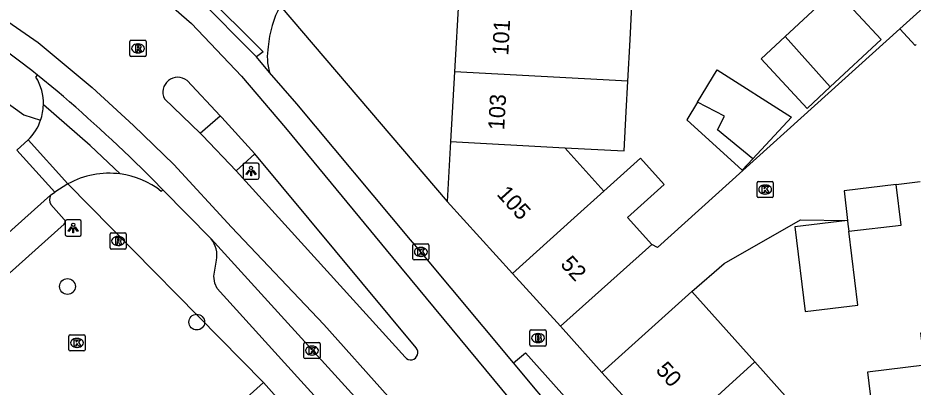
# Model space of a CAD drawing. Extents: x 162172 to 163187, y 382874 to 383684.
# Drawn here: x 162728 to 162783.5, y 383280.9 to 383303.8 of the extents above; entities that cross this region are included whole.
import ezdxf

# ---------------------------------------------------------------- set-up
doc = ezdxf.new("R2010")
doc.units = 0
for name, color, linetype in [('IMGEO_Boom', 7, 'Continuous'), ('IMGEO_Brandkraan', 7, 'Continuous'), ('IMGEO_Kolk', 7, 'Continuous'), ('IMGEO_Lichtpunt', 7, 'Continuous'), ('IMGEO_Pand', 7, 'Continuous'), ('IMGEO_Pand_nummerreeks', 7, 'Continuous'), ('IMGEO_Rijbaan_lokaal_gesloten', 7, 'Continuous'), ('IMGEO_Rijbaan_lokaal_open', 7, 'Continuous'), ('IMGEO_Rioolput', 7, 'Continuous'), ('IMGEO_Voetpad_gesloten', 7, 'Continuous'), ('IMGEO_Voetpad_open', 7, 'Continuous')]:
    doc.layers.add(name, color=color, linetype=linetype)

msp = doc.modelspace()

# ---------------------------------------------------------------- linework, layer by layer
at = {"layer": 'IMGEO_Boom'}
for centre in [(162731.09, 383287.133), (162739.107, 383284.925)]:
    msp.add_circle(centre, 0.489, dxfattribs=at)
at = {"layer": 'IMGEO_Brandkraan'}
for p, q in [((162759.771, 383283.511), (162759.771, 383284.363)), ((162759.846, 383284.437), (162760.698, 383284.437)), ((162760.772, 383284.363), (162760.772, 383283.511)), ((162760.259, 383284.217), (162760.284, 383284.217)), ((162760.698, 383283.437), (162759.846, 383283.437)), ((162760.282, 383283.657), (162760.257, 383283.657))]:
    msp.add_line(p, q, dxfattribs=at)
for points in [[(162759.771, 383283.511), (162759.771, 383284.363)], [(162759.846, 383284.437), (162760.698, 383284.437)], [(162760.772, 383284.363), (162760.772, 383283.511)], [(162760.119, 383284.137), (162760.119, 383283.737), (162760.332, 383283.737)], [(162760.35, 383284.137), (162760.119, 383284.137)], [(162760.298, 383284.056), (162760.244, 383284.056), (162760.244, 383283.98)], [(162760.244, 383283.98), (162760.297, 383283.98)], [(162760.306, 383283.904), (162760.244, 383283.904), (162760.244, 383283.823)], [(162760.244, 383283.823), (162760.306, 383283.823)], [(162760.698, 383283.437), (162759.846, 383283.437)]]:
    msp.add_lwpolyline(points, dxfattribs=at)
for centre, radius, start, end in [((162759.848, 383284.361), 0.0765, 91.552, 178.448), ((162759.848, 383284.361), 0.0765, 91.552, 178.448), ((162760.696, 383284.361), 0.0765, 1.552, 88.448), ((162760.696, 383284.361), 0.0765, 1.552, 88.448), ((162760.299, 383284.018), 0.0379, 267.8285, 90.9355), ((162760.307, 383283.863), 0.0404, 269.8759, 90.5077), ((162760.354, 383283.992), 0.145, 59.4692, 91.5367), ((162760.379, 383284.039), 0.0922, 285.5137, 58.1501), ((162760.384, 383283.847), 0.105, 301.3115, 78.989), ((162759.848, 383283.513), 0.0765, 181.552, 268.448), ((162759.848, 383283.513), 0.0765, 181.552, 268.448), ((162760.338, 383283.988), 0.251, 268.6676, 293.5347), ((162760.696, 383283.513), 0.0765, 271.552, 358.448), ((162760.696, 383283.513), 0.0765, 271.552, 358.448)]:
    msp.add_arc(centre, radius, start, end, dxfattribs=at)
for centre, major_axis, ratio, start_param, end_param in [((162760.258, 383283.937), (-0.387, 0.002), 0.722429, 4.712389, 7.853982), ((162760.283, 383283.937), (-0.39, 0.002), 0.717154, 1.570796, 4.712389)]:
    msp.add_ellipse(centre, major_axis=major_axis, ratio=ratio, start_param=start_param, end_param=end_param, dxfattribs=at)
at = {"layer": 'IMGEO_Kolk'}
for p, q in [((162773.858, 383292.717), (162773.858, 383293.569)), ((162773.933, 383293.643), (162774.785, 383293.643)), ((162774.346, 383293.423), (162774.371, 383293.423)), ((162774.859, 383293.569), (162774.859, 383292.717)), ((162774.369, 383292.863), (162774.344, 383292.863)), ((162774.785, 383292.643), (162773.933, 383292.643)), ((162752.506, 383288.85), (162752.506, 383289.702)), ((162752.581, 383289.776), (162753.433, 383289.776)), ((162752.994, 383289.556), (162753.019, 383289.556)), ((162753.507, 383289.702), (162753.507, 383288.85)), ((162753.017, 383288.996), (162752.992, 383288.996)), ((162753.433, 383288.776), (162752.581, 383288.776)), ((162731.183, 383283.209), (162731.183, 383284.061)), ((162731.258, 383284.135), (162732.11, 383284.135)), ((162731.671, 383283.915), (162731.696, 383283.915)), ((162732.184, 383284.061), (162732.184, 383283.209)), ((162731.694, 383283.355), (162731.669, 383283.355)), ((162745.755, 383282.734), (162745.755, 383283.586)), ((162745.83, 383283.66), (162746.682, 383283.66)), ((162746.243, 383283.44), (162746.268, 383283.44)), ((162746.756, 383283.586), (162746.756, 383282.734)), ((162732.11, 383283.135), (162731.258, 383283.135)), ((162746.266, 383282.88), (162746.241, 383282.88)), ((162746.682, 383282.66), (162745.83, 383282.66))]:
    msp.add_line(p, q, dxfattribs=at)
for points in [[(162773.858, 383292.717), (162773.858, 383293.569)], [(162773.933, 383293.643), (162774.785, 383293.643)], [(162774.179, 383293.343), (162774.302, 383293.343), (162774.302, 383293.192), (162774.432, 383293.343), (162774.596, 383293.343), (162774.45, 383293.192), (162774.603, 383292.943), (162774.451, 383292.943), (162774.366, 383293.107), (162774.302, 383293.04), (162774.302, 383292.943), (162774.179, 383292.943), (162774.179, 383293.343)], [(162774.859, 383293.569), (162774.859, 383292.717)], [(162774.785, 383292.643), (162773.933, 383292.643)], [(162752.506, 383288.85), (162752.506, 383289.702)], [(162752.581, 383289.776), (162753.433, 383289.776)], [(162752.827, 383289.476), (162752.95, 383289.476), (162752.95, 383289.325), (162753.08, 383289.476), (162753.244, 383289.476), (162753.098, 383289.325), (162753.251, 383289.076), (162753.099, 383289.076), (162753.014, 383289.24), (162752.95, 383289.173), (162752.95, 383289.076), (162752.827, 383289.076), (162752.827, 383289.476)], [(162753.507, 383289.702), (162753.507, 383288.85)], [(162753.433, 383288.776), (162752.581, 383288.776)], [(162731.183, 383283.209), (162731.183, 383284.061)], [(162731.258, 383284.135), (162732.11, 383284.135)], [(162731.504, 383283.835), (162731.627, 383283.835), (162731.627, 383283.684), (162731.757, 383283.835), (162731.921, 383283.835), (162731.775, 383283.684), (162731.928, 383283.435), (162731.776, 383283.435), (162731.691, 383283.599), (162731.627, 383283.532), (162731.627, 383283.435), (162731.504, 383283.435), (162731.504, 383283.835)], [(162732.184, 383284.061), (162732.184, 383283.209)], [(162745.755, 383282.734), (162745.755, 383283.586)], [(162745.83, 383283.66), (162746.682, 383283.66)], [(162746.076, 383283.36), (162746.199, 383283.36), (162746.199, 383283.209), (162746.329, 383283.36), (162746.493, 383283.36), (162746.347, 383283.209), (162746.5, 383282.96), (162746.348, 383282.96), (162746.263, 383283.124), (162746.199, 383283.057), (162746.199, 383282.96), (162746.076, 383282.96), (162746.076, 383283.36)], [(162746.756, 383283.586), (162746.756, 383282.734)], [(162732.11, 383283.135), (162731.258, 383283.135)], [(162746.682, 383282.66), (162745.83, 383282.66)]]:
    msp.add_lwpolyline(points, dxfattribs=at)
for centre, start, end in [((162773.935, 383293.567), 91.552, 178.448), ((162773.935, 383293.567), 91.552, 178.448), ((162774.783, 383293.567), 1.552, 88.448), ((162774.783, 383293.567), 1.552, 88.448), ((162773.935, 383292.719), 181.552, 268.448), ((162773.935, 383292.719), 181.552, 268.448), ((162774.783, 383292.719), 271.552, 358.448), ((162774.783, 383292.719), 271.552, 358.448), ((162752.583, 383289.7), 91.552, 178.448), ((162752.583, 383289.7), 91.552, 178.448), ((162753.431, 383289.7), 1.552, 88.448), ((162753.431, 383289.7), 1.552, 88.448), ((162752.583, 383288.852), 181.552, 268.448), ((162752.583, 383288.852), 181.552, 268.448), ((162753.431, 383288.852), 271.552, 358.448), ((162753.431, 383288.852), 271.552, 358.448), ((162731.26, 383284.059), 91.552, 178.448), ((162731.26, 383284.059), 91.552, 178.448), ((162732.108, 383284.059), 1.552, 88.448), ((162732.108, 383284.059), 1.552, 88.448), ((162745.832, 383283.584), 91.552, 178.448), ((162745.832, 383283.584), 91.552, 178.448), ((162746.68, 383283.584), 1.552, 88.448), ((162746.68, 383283.584), 1.552, 88.448), ((162731.26, 383283.211), 181.552, 268.448), ((162731.26, 383283.211), 181.552, 268.448), ((162732.108, 383283.211), 271.552, 358.448), ((162732.108, 383283.211), 271.552, 358.448), ((162745.832, 383282.736), 181.552, 268.448), ((162745.832, 383282.736), 181.552, 268.448), ((162746.68, 383282.736), 271.552, 358.448), ((162746.68, 383282.736), 271.552, 358.448)]:
    msp.add_arc(centre, 0.0765, start, end, dxfattribs=at)
for centre, major_axis, ratio, start_param, end_param in [((162774.345, 383293.143), (-0.387, 0.002), 0.722429, 4.712389, 7.853982), ((162774.37, 383293.143), (-0.39, 0.002), 0.717154, 1.570796, 4.712389), ((162752.993, 383289.276), (-0.387, 0.002), 0.722429, 4.712389, 7.853982), ((162753.018, 383289.276), (-0.39, 0.002), 0.717154, 1.570796, 4.712389), ((162731.67, 383283.635), (-0.387, 0.002), 0.722429, 4.712389, 7.853982), ((162731.695, 383283.635), (-0.39, 0.002), 0.717154, 1.570796, 4.712389), ((162746.242, 383283.16), (-0.387, 0.002), 0.722429, 4.712389, 7.853982), ((162746.267, 383283.16), (-0.39, 0.002), 0.717154, 1.570796, 4.712389)]:
    msp.add_ellipse(centre, major_axis=major_axis, ratio=ratio, start_param=start_param, end_param=end_param, dxfattribs=at)
at = {"layer": 'IMGEO_Lichtpunt'}
for p, q in [((162741.976, 383294.689), (162741.976, 383293.882)), ((162741.976, 383294.689), (162741.976, 383293.882)), ((162742.878, 383294.784), (162742.07, 383294.784)), ((162742.878, 383294.784), (162742.07, 383294.784)), ((162742.972, 383293.882), (162742.972, 383294.689)), ((162742.972, 383293.882), (162742.972, 383294.689)), ((162742.07, 383293.788), (162742.878, 383293.788)), ((162742.07, 383293.788), (162742.878, 383293.788)), ((162730.951, 383291.161), (162730.951, 383290.354)), ((162730.951, 383291.161), (162730.951, 383290.354)), ((162731.853, 383291.256), (162731.045, 383291.256)), ((162731.853, 383291.256), (162731.045, 383291.256)), ((162731.947, 383290.354), (162731.947, 383291.161)), ((162731.947, 383290.354), (162731.947, 383291.161)), ((162731.045, 383290.26), (162731.853, 383290.26)), ((162731.045, 383290.26), (162731.853, 383290.26))]:
    msp.add_line(p, q, dxfattribs=at)
for points in [[(162742.35, 383294.353), (162742.389, 383294.325), (162742.201, 383294.063), (162742.163, 383294.09), (162742.35, 383294.353)], [(162742.562, 383294.325), (162742.6, 383294.352), (162742.787, 383294.09), (162742.748, 383294.062), (162742.562, 383294.325)], [(162742.452, 383294.305), (162742.499, 383294.305), (162742.499, 383293.983), (162742.452, 383293.983), (162742.452, 383294.305)], [(162731.325, 383290.825), (162731.364, 383290.797), (162731.176, 383290.535), (162731.138, 383290.562), (162731.325, 383290.825)], [(162731.427, 383290.777), (162731.474, 383290.777), (162731.474, 383290.455), (162731.427, 383290.455), (162731.427, 383290.777)], [(162731.537, 383290.797), (162731.575, 383290.824), (162731.762, 383290.562), (162731.723, 383290.534), (162731.537, 383290.797)]]:
    msp.add_lwpolyline(points, dxfattribs=at)
for centre in [(162742.475, 383294.487), (162731.45, 383290.959)]:
    msp.add_circle(centre, 0.0994, dxfattribs=at)
for centre, start, end in [((162742.07, 383294.689), 90, 180), ((162742.07, 383294.689), 90, 180), ((162742.878, 383294.689), 0, 90), ((162742.878, 383294.689), 0, 90), ((162742.07, 383293.882), 180, 270), ((162742.07, 383293.882), 180, 270), ((162742.878, 383293.882), 270, 0), ((162742.878, 383293.882), 270, 360), ((162731.045, 383291.161), 90, 180), ((162731.045, 383291.161), 90, 180), ((162731.853, 383291.161), 0, 90), ((162731.853, 383291.161), 0, 90), ((162731.045, 383290.354), 180, 270), ((162731.045, 383290.354), 180, 270), ((162731.853, 383290.354), 270, 0), ((162731.853, 383290.354), 270, 360)]:
    msp.add_arc(centre, 0.0946, start, end, dxfattribs=at)
at = {"layer": 'IMGEO_Pand'}
for points in [[(162778.394, 383299.504), (162781.556, 383302.445), (162778.701, 383305.515), (162775.591, 383302.622)], [(162755.365, 383305.122), (162755.096, 383300.431)], [(162765.842, 383299.864), (162765.976, 383302.423), (162766.088, 383304.556), (162765.158, 383304.605)], [(162775.591, 383302.622), (162774.112, 383301.246), (162776.967, 383298.176), (162778.394, 383299.504)], [(162775.591, 383302.622), (162778.394, 383299.504)], [(162770.159, 383298.551), (162771.384, 383300.557), (162775.992, 383297.635), (162773.595, 383295.056)], [(162755.096, 383300.431), (162754.849, 383296.112)], [(162765.842, 383299.864), (162755.096, 383300.431)], [(162761.935, 383295.738), (162765.614, 383295.544), (162765.742, 383297.968), (162765.842, 383299.864)], [(162770.159, 383298.551), (162769.492, 383297.458), (162772.937, 383294.349), (162773.595, 383295.056)], [(162773.595, 383295.056), (162771.406, 383296.84), (162771.841, 383297.69), (162770.159, 383298.551)], [(162754.849, 383296.112), (162754.637, 383292.411)], [(162754.849, 383296.112), (162761.935, 383295.738)], [(162764.356, 383293.047), (162761.935, 383295.738)], [(162767.339, 383289.73), (162765.818, 383291.42), (162768.09, 383293.464), (162766.626, 383295.092), (162764.356, 383293.047)], [(162782.483, 383293.456), (162779.265, 383293.072), (162779.455, 383291.233)], [(162779.538, 383290.554), (162782.79, 383290.943), (162782.483, 383293.456)], [(162758.693, 383287.945), (162762.519, 383291.392), (162764.356, 383293.047)], [(162754.637, 383292.411), (162758.693, 383287.945)], [(162779.455, 383291.233), (162776.196, 383290.836), (162776.837, 383285.58), (162780.095, 383285.977), (162779.538, 383290.554)], [(162779.455, 383291.233), (162779.484, 383290.996), (162779.538, 383290.554)], [(162767.339, 383289.73), (162761.675, 383284.663)], [(162761.675, 383284.663), (162758.693, 383287.945)], [(162764.229, 383281.799), (162769.804, 383286.816)], [(162773.71, 383282.461), (162769.804, 383286.816)], [(162785.103, 383284.37), (162783.986, 383284.234), (162784.228, 383282.248), (162780.711, 383281.819), (162781.126, 383278.419), (162781.731, 383273.455)], [(162773.71, 383282.461), (162768.188, 383277.43)], [(162773.138, 383273.958), (162777.65, 383278.068), (162773.71, 383282.461)], [(162764.229, 383281.799), (162768.188, 383277.43)], [(162737.684, 383276.174), (162743.256, 383281.175)], [(162743.256, 383281.175), (162747.157, 383276.787)]]:
    msp.add_lwpolyline(points, dxfattribs=at)
at = {"layer": 'IMGEO_Rijbaan_lokaal_gesloten'}
for points in [[(162627.21, 383334.45), (162667.305, 383328.139), (162686.155, 383325.334), (162698.267, 383323.385), (162704.23, 383322.378), (162706.089, 383321.777), (162707.381, 383321.359), (162716.105, 383318.242), (162719.766, 383316.606), (162722.803, 383314.892), (162728.412, 383311.307), (162735.656, 383306.164), (162738.772, 383303.437), (162741.887, 383300.164), (162744.614, 383296.969), (162751.245, 383288.934), (162759.102, 383279.436)], [(162643.197, 383327.047), (162662.339, 383324.046), (162684.675, 383320.5), (162693.028, 383319.097), (162697.78, 383318.084), (162700.292, 383317.242), (162700.737, 383317.078), (162701.541, 383316.806), (162707.088, 383314.928), (162713.047, 383312.279), (162718.051, 383309.824), (162725.217, 383305.07), (162729.268, 383302.265), (162732.618, 383299.46), (162735.188, 383297.122), (162737.681, 383294.706), (162741.264, 383290.81), (162746.988, 383284.773), (162754.973, 383275.848)], [(162742.822, 383301.373), (162739.115, 383305.106), (162735.31, 383308.223)], [(162782.71, 383303.106), (162767.674, 383289.553), (162767.339, 383289.73)], [(162783.721, 383302.136), (162783.65, 383302.072), (162782.71, 383303.106)], [(162729.227, 383300.235), (162728.875, 383300.522), (162727.093, 383301.857), (162726.86, 383302.031)], [(162743.62, 383300.396), (162742.822, 383301.373)], [(162758.744, 383282.396), (162753.002, 383289.276), (162752.368, 383290.032), (162745.317, 383298.452), (162743.62, 383300.396)], [(162740.569, 383297.707), (162738.511, 383299.899)], [(162737.099, 383298.766), (162739.323, 383296.635)], [(162742.712, 383295.367), (162740.661, 383297.607), (162740.569, 383297.707)], [(162739.323, 383296.635), (162739.474, 383296.49), (162741.546, 383294.311)], [(162752.709, 383283.326), (162742.712, 383295.367)], [(162741.546, 383294.311), (162752.037, 383282.744)], [(162782.483, 383293.456), (162783.973, 383293.634)], [(162740, 383290.082), (162737.005, 383293.122)], [(162769.804, 383286.816), (162771.812, 383288.553), (162776.553, 383291.27), (162779.455, 383291.233)], [(162740, 383290.082), (162760.092, 383267.987)], [(162761.675, 383284.663), (162764.229, 383281.799)], [(162761.794, 383278.753), (162758.744, 383282.396)]]:
    msp.add_lwpolyline(points, dxfattribs=at)
for centre, radius, start, end in [((162737.931, 383299.175), 0.927, 51.2876, 206.2001), ((162752.374, 383283.033), 0.445, 220.6163, 41.1735)]:
    msp.add_arc(centre, radius, start, end, dxfattribs=at)
at = {"layer": 'IMGEO_Rijbaan_lokaal_open'}
for points in [[(162729.134, 383300.116), (162729.227, 383300.235)], [(162730.452, 383299.236), (162729.227, 383300.235)], [(162734.36, 383294.108), (162732.49, 383295.868), (162729.599, 383298.397)], [(162728.65, 383296.216), (162727.942, 383295.579)], [(162728.65, 383296.216), (162731.121, 383293.489)], [(162730.31, 383292.977), (162727.942, 383295.579)], [(162731.121, 383293.489), (162730.31, 383292.977)], [(162737.005, 383293.122), (162736.393, 383293.768)], [(162711.665, 383276.34), (162730.048, 383292.788)], [(162730.048, 383292.788), (162730.31, 383292.977)], [(162737.005, 383293.122), (162736.906, 383293.032)]]:
    msp.add_lwpolyline(points, dxfattribs=at)
for centre, radius, start, end in [((162726.461, 383298.47), 3.139, 358.6583, 31.6149), ((162665.435, 383222.633), 100.475, 45.07123, 49.67685), ((162726.419, 383298.476), 3.181, 341.0192, 358.5822), ((162726.453, 383298.468), 3.146, 314.2847, 340.9426), ((162733.669, 383288.941), 5.213, 82.3795, 119.259), ((162733.676, 383288.938), 5.215, 51.7221, 82.4577)]:
    msp.add_arc(centre, radius, start, end, dxfattribs=at)
at = {"layer": 'IMGEO_Rioolput'}
for p, q in [((162734.963, 383301.468), (162734.963, 383302.32)), ((162735.038, 383302.394), (162735.89, 383302.394)), ((162735.451, 383302.174), (162735.476, 383302.174)), ((162735.964, 383302.32), (162735.964, 383301.468)), ((162735.474, 383301.614), (162735.449, 383301.614)), ((162735.89, 383301.394), (162735.038, 383301.394)), ((162733.73, 383289.529), (162733.73, 383290.381)), ((162733.805, 383290.455), (162734.657, 383290.455)), ((162734.218, 383290.235), (162734.243, 383290.235)), ((162734.731, 383290.381), (162734.731, 383289.529)), ((162734.657, 383289.455), (162733.805, 383289.455)), ((162734.241, 383289.675), (162734.216, 383289.675))]:
    msp.add_line(p, q, dxfattribs=at)
for points in [[(162734.963, 383301.468), (162734.963, 383302.32)], [(162735.038, 383302.394), (162735.89, 383302.394)], [(162735.964, 383302.32), (162735.964, 383301.468)], [(162735.552, 383302.092), (162735.3, 383302.094), (162735.3, 383301.694)], [(162735.3, 383301.694), (162735.424, 383301.694), (162735.424, 383301.856), (162735.435, 383301.856)], [(162735.478, 383302.013), (162735.424, 383302.013), (162735.424, 383301.932)], [(162735.424, 383301.932), (162735.476, 383301.932)], [(162735.482, 383301.827), (162735.553, 383301.694), (162735.693, 383301.694), (162735.628, 383301.82)], [(162735.89, 383301.394), (162735.038, 383301.394)], [(162733.73, 383289.529), (162733.73, 383290.381)], [(162733.805, 383290.455), (162734.657, 383290.455)], [(162734.319, 383290.153), (162734.067, 383290.155), (162734.067, 383289.755)], [(162734.067, 383289.755), (162734.191, 383289.755), (162734.191, 383289.917), (162734.202, 383289.917)], [(162734.245, 383290.074), (162734.191, 383290.074), (162734.191, 383289.993)], [(162734.191, 383289.993), (162734.243, 383289.993)], [(162734.731, 383290.381), (162734.731, 383289.529)], [(162734.657, 383289.455), (162733.805, 383289.455)], [(162734.249, 383289.888), (162734.32, 383289.755), (162734.46, 383289.755), (162734.395, 383289.881)]]:
    msp.add_lwpolyline(points, dxfattribs=at)
for centre, radius, start, end in [((162735.04, 383302.318), 0.0765, 91.552, 178.448), ((162735.04, 383302.318), 0.0765, 91.552, 178.448), ((162735.888, 383302.318), 0.0765, 1.552, 88.448), ((162735.888, 383302.318), 0.0765, 1.552, 88.448), ((162735.434, 383301.803), 0.0533, 26.0293, 88.6989), ((162735.46, 383302.121), 0.19, 274.7715, 282.9687), ((162735.484, 383301.917), 0.0964, 77.0061, 93.1865), ((162735.498, 383301.974), 0.0378, 276.6634, 79.6772), ((162735.551, 383301.982), 0.109, 350.3612, 89.416), ((162735.549, 383301.982), 0.112, 277.5842, 350.9817), ((162735.533, 383301.767), 0.108, 29.5134, 73.7905), ((162735.04, 383301.47), 0.0765, 181.552, 268.448), ((162735.04, 383301.47), 0.0765, 181.552, 268.448), ((162735.888, 383301.47), 0.0765, 271.552, 358.448), ((162735.888, 383301.47), 0.0765, 271.552, 358.448), ((162733.807, 383290.379), 0.0765, 91.552, 178.448), ((162733.807, 383290.379), 0.0765, 91.552, 178.448), ((162734.201, 383289.864), 0.0533, 26.0293, 88.6989), ((162734.227, 383290.182), 0.19, 274.7715, 282.9687), ((162734.251, 383289.978), 0.0964, 77.0061, 93.1865), ((162734.265, 383290.035), 0.0378, 276.6634, 79.6772), ((162734.318, 383290.043), 0.109, 350.3612, 89.416), ((162734.316, 383290.043), 0.112, 277.5842, 350.9817), ((162734.3, 383289.828), 0.108, 29.5134, 73.7905), ((162734.655, 383290.379), 0.0765, 1.552, 88.448), ((162734.655, 383290.379), 0.0765, 1.552, 88.448), ((162733.807, 383289.531), 0.0765, 181.552, 268.448), ((162733.807, 383289.531), 0.0765, 181.552, 268.448), ((162734.655, 383289.531), 0.0765, 271.552, 358.448), ((162734.655, 383289.531), 0.0765, 271.552, 358.448)]:
    msp.add_arc(centre, radius, start, end, dxfattribs=at)
for centre, major_axis, ratio, start_param, end_param in [((162735.45, 383301.894), (-0.387, 0.002), 0.722429, 4.712389, 7.853982), ((162735.475, 383301.894), (-0.39, 0.002), 0.717154, 1.570796, 4.712389), ((162734.217, 383289.955), (-0.387, 0.002), 0.722429, 4.712389, 7.853982), ((162734.242, 383289.955), (-0.39, 0.002), 0.717154, 1.570796, 4.712389)]:
    msp.add_ellipse(centre, major_axis=major_axis, ratio=ratio, start_param=start_param, end_param=end_param, dxfattribs=at)
at = {"layer": 'IMGEO_Voetpad_gesloten'}
msp.add_lwpolyline([(162726.677, 383298.988), (162728.381, 383297.768), (162729.427, 383297.441)], dxfattribs=at)
at = {"layer": 'IMGEO_Voetpad_open'}
for points in [[(162793.199, 383312.56), (162782.71, 383303.106)], [(162735.31, 383308.223), (162735.627, 383308.61), (162739.432, 383305.493), (162743.22, 383301.672), (162742.822, 383301.373)], [(162744.29, 383304.527), (162754.637, 383292.411)], [(162739.323, 383296.635), (162740.569, 383297.707)], [(162741.546, 383294.311), (162742.712, 383295.367)], [(162731.121, 383293.489), (162743.256, 383281.175)], [(162730.061, 383292.221), (162730.894, 383291.287)], [(162730.889, 383291.001), (162718.083, 383279.539), (162713.355, 383275.324)], [(162757.964, 383267.633), (162744.557, 383282.397), (162740.364, 383287.014), (162740.227, 383287.341), (162740.16, 383287.779), (162740.333, 383288.762)], [(162758.744, 383282.396), (162759.486, 383283.024), (162762.611, 383279.527), (162761.794, 383278.753)]]:
    msp.add_lwpolyline(points, dxfattribs=at)
for centre, radius, start, end in [((162749.634, 383301.571), 6.107, 151.0517, 175.9828), ((162746.988, 383301.363), 3.504, 169.5488, 196.0227), ((162730.509, 383292.515), 0.536, 149.3548, 213.272), ((162730.753, 383291.146), 0.199, 313.1018, 44.895), ((162738.743, 383289.063), 1.618, 349.2827, 39.0348)]:
    msp.add_arc(centre, radius, start, end, dxfattribs=at)

# ---------------------------------------------------------------- texts
at = {"layer": 'IMGEO_Pand_nummerreeks'}
for s, rotation, p in [('101', 86.975, (162758.427, 383301.432)), ('103', 86.8194, (162758.173, 383296.805)), ('105', 312.2474, (162757.665, 383292.825)), ('52', 312.2561, (162761.611, 383288.481)), ('50', 312.1793, (162767.523, 383281.916))]:
    msp.add_text(s, height=1, rotation=rotation, dxfattribs=at).set_placement(p)

doc.saveas('drawing.dxf')
